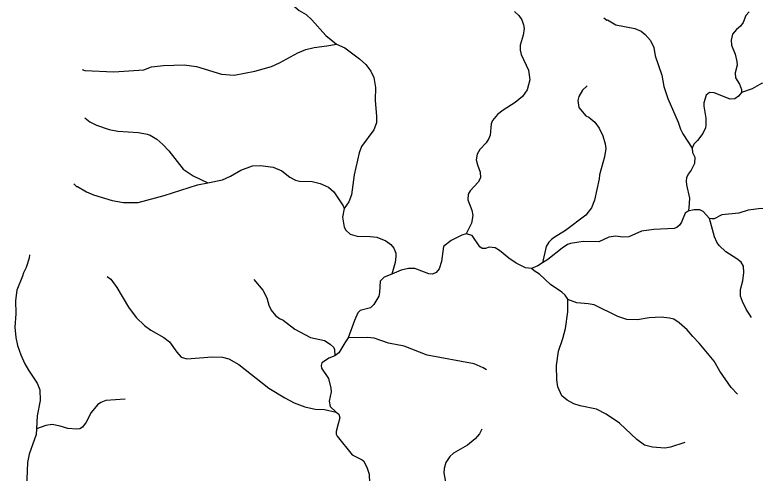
# Model space of a CAD drawing. Extents: x 500 to 555.2, y 9115.7 to 9171.
# Drawn here: x 532.22 to 539.23, y 9126.27 to 9130.62 of the extents above; entities that cross this region are included whole.
import ezdxf

# ---------------------------------------------------------------- set-up
doc = ezdxf.new("R2010")
doc.units = 0
doc.header["$LTSCALE"] = 0.064
doc.layers.add('7', color=7, linetype='Continuous', lineweight=25)

msp = doc.modelspace()

# ---------------------------------------------------------------- linework, layer by layer
at = {"layer": '7'}
for points in [[(534.8195, 9131.0293), (534.823, 9130.9578), (534.7953, 9130.8237), (534.8083, 9130.7663), (534.8438, 9130.711), (534.9078, 9130.6583), (534.9751, 9130.6192), (535.0281, 9130.5693), (535.1605, 9130.4206), (535.263, 9130.3386)], [(536.9479, 9130.6471), (536.9898, 9130.6098), (537.0166, 9130.5696), (537.0341, 9130.5201), (537.039, 9130.4873), (537.0308, 9130.4217), (537.0013, 9130.3293), (537.0018, 9130.2803), (537.0112, 9130.2381), (537.0796, 9130.0918), (537.093, 9129.9999), (537.0683, 9129.9062), (537.0231, 9129.84), (536.9528, 9129.7831), (536.839, 9129.7115), (536.7861, 9129.67), (536.739, 9129.613), (536.7275, 9129.5819), (536.7174, 9129.4763), (536.7058, 9129.4419), (536.6789, 9129.4036), (536.6188, 9129.3386), (536.5944, 9129.2934), (536.585, 9129.2427), (536.5967, 9129.1935), (536.6241, 9129.1253), (536.6273, 9129.0695), (536.6042, 9129.0291), (536.5265, 9128.9464), (536.5097, 9128.9166), (536.5046, 9128.8623), (536.5451, 9128.763), (536.5517, 9128.7139), (536.5404, 9128.6405), (536.49, 9128.5405)], [(539.171, 9130.6451), (539.1401, 9130.6081), (539.1136, 9130.5426), (539.087, 9130.5078), (539.0513, 9130.477), (539.0123, 9130.4326), (539.0009, 9130.3758), (539.004, 9130.3295), (539.0374, 9130.2432), (539.055, 9130.1742), (539.0565, 9130.1396), (539.0386, 9130.0668), (539.0417, 9130.0177), (539.0802, 9129.9575), (539.0977, 9129.9084), (539.0993, 9129.88)], [(537.7952, 9130.5869), (537.823, 9130.566), (537.8285, 9130.5672), (537.9062, 9130.5204), (538.0872, 9130.4857), (538.1463, 9130.4611), (538.1846, 9130.4292), (538.2344, 9130.3713), (538.2674, 9130.3071), (538.2808, 9130.2283), (538.3429, 9130.0444), (538.3615, 9129.9376), (538.3989, 9129.8215), (538.4972, 9129.5981), (538.5203, 9129.5324), (538.5436, 9129.4863), (538.629, 9129.352)], [(540.2944, 9130.322), (540.2257, 9130.3734), (540.1888, 9130.3898), (540.1126, 9130.3837), (540.0775, 9130.3614), (540.0112, 9130.2806), (539.9478, 9130.2318), (539.8156, 9130.1853), (539.744, 9130.1478), (539.6974, 9130.103), (539.6829, 9130.0752), (539.6285, 9130.0147), (539.5951, 9129.9955), (539.5444, 9129.9809), (539.3372, 9129.9739), (539.2866, 9129.9661), (539.1993, 9129.9133), (539.0993, 9129.88)], [(532.8544, 9130.098), (532.8782, 9130.0894), (533.1538, 9130.074), (533.4379, 9130.0936), (533.5109, 9130.123), (533.6239, 9130.1365), (533.8192, 9130.1412), (533.9373, 9130.1264), (534.1729, 9130.0546), (534.2923, 9130.0446), (534.4891, 9130.0824), (534.6453, 9130.1262), (534.7227, 9130.1617), (534.8952, 9130.256), (534.9714, 9130.2873), (535.051, 9130.3072), (535.1705, 9130.3222), (535.263, 9130.3386)], [(535.263, 9130.3386), (535.3408, 9130.302), (535.4807, 9130.1986), (535.5382, 9130.1461), (535.5886, 9130.0832), (535.6164, 9130.0229), (535.6321, 9129.9259), (535.6285, 9129.8076), (535.6415, 9129.6508), (535.6396, 9129.5911), (535.6165, 9129.5256), (535.4998, 9129.3672), (535.4761, 9129.3069), (535.4299, 9129.0996), (535.4036, 9128.9094), (535.3787, 9128.8432), (535.3358, 9128.7785)], [(537.6376, 9129.9423), (537.5931, 9129.9028), (537.557, 9129.8431), (537.5476, 9129.805), (537.5556, 9129.7372), (537.6238, 9129.6574), (537.6519, 9129.6444), (537.7095, 9129.5971), (537.7497, 9129.5403), (537.786, 9129.4698), (537.8068, 9129.3926), (537.8116, 9129.3496), (537.8, 9129.2697), (537.7513, 9129.0976), (537.7491, 9129.0624), (537.7056, 9128.859), (537.6768, 9128.7875), (537.6242, 9128.7155), (537.4304, 9128.5715), (537.3221, 9128.5048), (537.2992, 9128.4876), (537.273, 9128.4622), (537.2489, 9128.4201), (537.2119, 9128.2643)], [(539.0993, 9129.88), (539.0709, 9129.8436), (539.0341, 9129.8185), (538.9892, 9129.8151), (538.8391, 9129.8752), (538.7933, 9129.8781), (538.7637, 9129.8533), (538.7401, 9129.7814), (538.7401, 9129.7497), (538.7597, 9129.6377), (538.7613, 9129.5688), (538.7567, 9129.5439), (538.7321, 9129.4904), (538.6809, 9129.4245), (538.6458, 9129.3893), (538.629, 9129.352)], [(532.8783, 9129.6403), (532.9258, 9129.6014), (532.9897, 9129.5685), (533.1079, 9129.5294), (533.1915, 9129.5128), (533.3856, 9129.4999), (533.4682, 9129.485), (533.4961, 9129.4749), (533.5605, 9129.4372), (533.6178, 9129.3863), (533.6731, 9129.3253), (533.8081, 9129.154), (533.9029, 9129.089), (534.0448, 9129.0246)], [(538.629, 9129.352), (538.634, 9129.3105), (538.6546, 9129.2678)], [(538.6546, 9129.2678), (538.6531, 9129.2053), (538.6212, 9129.1433), (538.5922, 9129.1056), (538.5772, 9129.0707), (538.5728, 9129.04), (538.5761, 9129.0045), (538.6054, 9128.8772), (538.6, 9128.7826), (538.5932, 9128.7557)], [(534.0448, 9129.0246), (534.1826, 9129.052), (534.2581, 9129.0879), (534.3554, 9129.1445), (534.4648, 9129.1831), (534.5435, 9129.1882), (534.6623, 9129.1701), (534.7443, 9129.1372), (534.8208, 9129.0772), (534.8723, 9129.0473), (534.9123, 9129.0405), (535.0304, 9129.0355), (535.1084, 9129.0176), (535.1865, 9128.9835), (535.2365, 9128.9364), (535.3257, 9128.8045), (535.3358, 9128.7785)], [(532.7735, 9129.0136), (532.7979, 9128.9883), (532.8074, 9128.9877), (532.8946, 9128.937), (532.9603, 9128.9093), (533.1382, 9128.8558), (533.2438, 9128.8373), (533.3835, 9128.8374), (533.6304, 9128.9016), (533.9446, 9129.0047), (534.0448, 9129.0246)], [(535.3358, 9128.7785), (535.3201, 9128.6988), (535.3353, 9128.6034), (535.3513, 9128.5747), (535.3906, 9128.5372), (535.4562, 9128.519), (535.5814, 9128.5159)], [(538.5932, 9128.7557), (538.564, 9128.7371), (538.529, 9128.6516), (538.5108, 9128.6214), (538.4863, 9128.5999), (538.4585, 9128.5898), (538.2662, 9128.5812), (538.1502, 9128.5666), (538.032, 9128.5127), (537.9724, 9128.5092), (537.9075, 9128.5189), (537.8406, 9128.5073), (537.7453, 9128.4649), (537.5984, 9128.4665), (537.4789, 9128.4495), (537.4509, 9128.4386), (537.3992, 9128.405), (537.2639, 9128.2966), (537.2119, 9128.2643)], [(538.7944, 9128.6855), (538.7338, 9128.7518), (538.7046, 9128.7663), (538.6463, 9128.7663), (538.5932, 9128.7557)], [(539.3205, 9128.774), (539.2854, 9128.7793), (539.1618, 9128.7646), (539.0732, 9128.7353), (538.9107, 9128.719), (538.8404, 9128.6826), (538.8184, 9128.682), (538.7951, 9128.6848), (538.7944, 9128.6855)], [(539.1933, 9127.7471), (539.1415, 9127.8242), (539.1062, 9127.8985), (539.0895, 9127.9488), (539.0893, 9128.0126), (539.1089, 9128.0946), (539.1189, 9128.1739), (539.1157, 9128.2323), (539.0938, 9128.27), (539.0538, 9128.302), (538.9497, 9128.3681), (538.8872, 9128.4304), (538.8646, 9128.4621), (538.8416, 9128.5113), (538.7944, 9128.6855)], [(536.49, 9128.5405), (536.4892, 9128.5408), (536.448, 9128.5279), (536.3466, 9128.4755), (536.2739, 9128.4212), (536.2579, 9128.278), (536.2342, 9128.2088), (536.2067, 9128.1727), (536.1719, 9128.1585), (536.136, 9128.1598), (536.003, 9128.2104)], [(537.1098, 9128.2104), (537.0532, 9128.218), (536.9649, 9128.2607), (536.8951, 9128.3084), (536.8045, 9128.3827), (536.766, 9128.4059), (536.7077, 9128.4123), (536.6739, 9128.4011), (536.6415, 9128.4006), (536.6181, 9128.4154), (536.5456, 9128.5234), (536.49, 9128.5405)], [(535.5814, 9128.5159), (535.6432, 9128.5075), (535.7304, 9128.4736), (535.7777, 9128.4397), (535.8044, 9128.4045), (535.8235, 9128.355), (535.8252, 9128.3261), (535.8176, 9128.269), (535.7856, 9128.1588)], [(532.3537, 9128.3401), (532.3519, 9128.3103), (532.3233, 9128.221), (532.2969, 9128.1704), (532.2892, 9128.1396), (532.233, 9128.0066), (532.2216, 9127.9068), (532.2248, 9127.7808), (532.215, 9127.6562), (532.2233, 9127.5579), (532.2415, 9127.4817), (532.273, 9127.3924), (532.3111, 9127.3066), (532.3446, 9127.2462), (532.4279, 9127.1253), (532.4509, 9127.0598), (532.4561, 9126.9608), (532.4269, 9126.8146), (532.4206, 9126.6912)], [(537.2119, 9128.2643), (537.1673, 9128.2366), (537.1098, 9128.2104)], [(536.003, 9128.2104), (535.9444, 9128.2105), (535.8755, 9128.1956), (535.7856, 9128.1588)], [(537.4534, 9127.9172), (537.4534, 9127.9198), (537.4264, 9127.9578), (537.3965, 9127.986), (537.2886, 9128.0598), (537.185, 9128.1565), (537.1331, 9128.189), (537.1098, 9128.2104)], [(533.0904, 9128.134), (533.1251, 9128.1103), (533.1815, 9128.0313), (533.2907, 9127.8438), (533.3643, 9127.7474), (533.4419, 9127.6697), (533.5032, 9127.6263), (533.6256, 9127.5561), (533.6809, 9127.5155), (533.7482, 9127.4195), (533.7892, 9127.3718), (533.8428, 9127.3544), (534.0845, 9127.3741), (534.1827, 9127.3692), (534.2424, 9127.3543), (534.3375, 9127.3002), (534.6219, 9127.0768), (534.7711, 9126.985), (534.8618, 9126.9381), (534.9609, 9126.8984), (535.0599, 9126.8786), (535.1486, 9126.8737), (535.2595, 9126.8509)], [(534.4804, 9128.1081), (534.5634, 9128.0052), (534.6016, 9127.9318), (534.6219, 9127.865), (534.6443, 9127.817), (534.6848, 9127.7649), (534.7208, 9127.7386), (534.7579, 9127.7199), (534.8658, 9127.6363), (535.0142, 9127.5578), (535.1484, 9127.5284), (535.2008, 9127.4951), (535.2352, 9127.463), (535.2429, 9127.4424), (535.2475, 9127.3829)], [(535.7856, 9128.1588), (535.7128, 9128.1289), (535.6745, 9128.0907), (535.6693, 9127.9842), (535.6614, 9127.9489), (535.6152, 9127.8695), (535.5825, 9127.8385), (535.4863, 9127.8136), (535.4646, 9127.7911), (535.4308, 9127.7175), (535.3738, 9127.5548)], [(538.5599, 9126.5624), (538.4257, 9126.5164), (538.3732, 9126.508), (538.2563, 9126.516), (538.1793, 9126.5378), (538.1061, 9126.5893), (537.9412, 9126.7458), (537.8165, 9126.8294), (537.7232, 9126.877), (537.5683, 9126.9101), (537.5092, 9126.9282), (537.4472, 9126.963), (537.3972, 9127.0046), (537.3587, 9127.0901), (537.3491, 9127.1543), (537.3464, 9127.2918), (537.364, 9127.4272), (537.4053, 9127.5461), (537.431, 9127.6432), (537.4524, 9127.8006), (537.4534, 9127.9172)], [(539.0592, 9127.0196), (539, 9127.0816), (538.8929, 9127.2365), (538.8384, 9127.3314), (538.6961, 9127.5048), (538.6355, 9127.5671), (538.5847, 9127.6311), (538.5065, 9127.6964), (538.4563, 9127.7299), (538.4164, 9127.7418), (538.3385, 9127.7512), (538.2223, 9127.7448), (538.1134, 9127.7251), (538.013, 9127.7287), (537.9266, 9127.7563), (537.7035, 9127.8656), (537.647, 9127.8776), (537.5394, 9127.8843), (537.4534, 9127.9172)], [(535.3738, 9127.5548), (535.3422, 9127.5056), (535.2825, 9127.4106), (535.2475, 9127.3829)], [(536.6827, 9127.2516), (536.6504, 9127.2706), (536.5655, 9127.3065), (536.1196, 9127.3904), (535.9023, 9127.4757), (535.7554, 9127.5019), (535.6202, 9127.5496), (535.5553, 9127.5577), (535.3738, 9127.5548)], [(535.2475, 9127.3829), (535.1891, 9127.3603), (535.138, 9127.3273), (535.1239, 9127.3167), (535.1175, 9127.2911), (535.121, 9127.2676), (535.1871, 9127.1699), (535.2079, 9127.0782), (535.21, 9127.0434), (535.1939, 9126.9524), (535.2032, 9126.902), (535.2595, 9126.8509)], [(533.2608, 9126.9735), (533.0779, 9126.9589), (533.0287, 9126.9394), (532.9968, 9126.9203), (532.9372, 9126.8477), (532.8923, 9126.754), (532.8549, 9126.707), (532.8306, 9126.6914), (532.8031, 9126.6869), (532.7185, 9126.6947), (532.6441, 9126.7181), (532.5699, 9126.7309), (532.5076, 9126.7214), (532.4206, 9126.6912)], [(535.2595, 9126.8509), (535.2825, 9126.8289), (535.2926, 9126.7941), (535.2788, 9126.7386), (535.2594, 9126.6649), (535.2595, 9126.6417), (535.267, 9126.6211), (535.4102, 9126.4457), (535.5048, 9126.3967), (535.5164, 9126.3865), (535.5306, 9126.3653), (535.5529, 9126.3177), (535.5699, 9126.2628), (535.5776, 9126.0949), (535.5611, 9125.9995), (535.5024, 9125.8508)], [(532.4206, 9126.6912), (532.4179, 9126.6374), (532.3516, 9126.4503), (532.335, 9126.3716), (532.3266, 9126.1347), (532.3431, 9126.0284), (532.3707, 9125.9247), (532.4793, 9125.6602), (532.4904, 9125.5296), (532.4842, 9125.4203), (532.494, 9125.3578)], [(536.6379, 9126.6896), (536.6157, 9126.644), (536.5764, 9126.5966), (536.5032, 9126.5379), (536.3706, 9126.4612), (536.3338, 9126.4276), (536.298, 9126.3721), (536.2823, 9126.3169), (536.278, 9126.2739), (536.3221, 9126.0296), (536.3173, 9125.9739), (536.2998, 9125.9394), (536.2486, 9125.8846)]]:
    msp.add_lwpolyline(points, dxfattribs=at)

doc.saveas('drawing.dxf')
